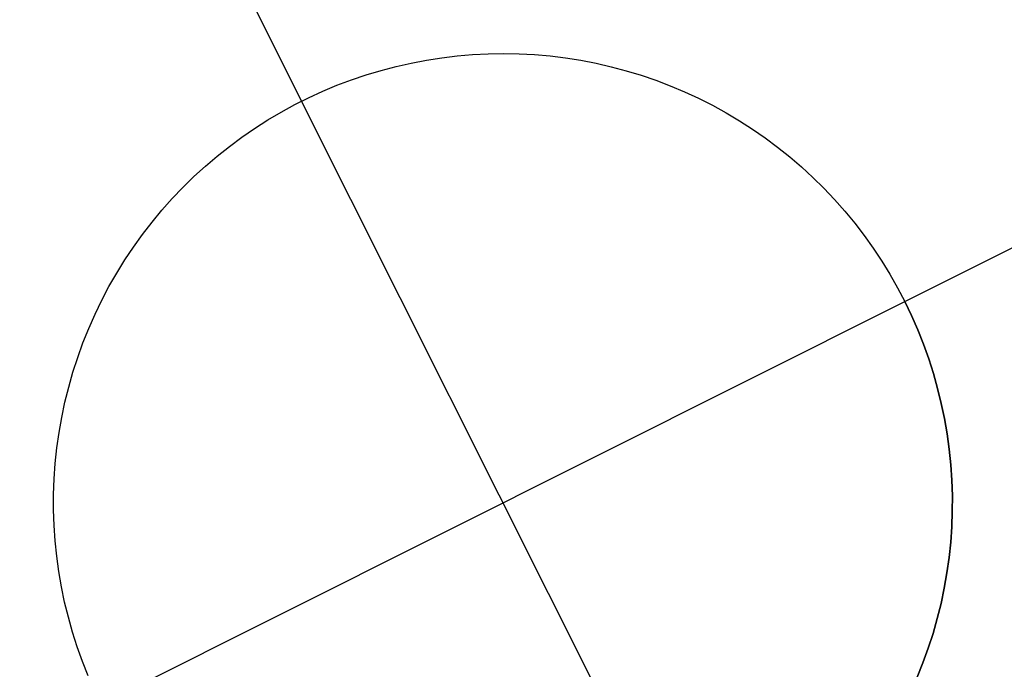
# Model space of a CAD drawing. Header units: millimetres. Extents: x 6239 to 7218, y -13987 to -13139.
# Tile 288 of 296: x 6794.71 to 6797.45, y -13393.2 to -13391.39. Entities that reach past the tile are written whole.
import ezdxf

# ---------------------------------------------------------------- set-up
doc = ezdxf.new("R2010")
doc.units = ezdxf.units.MM
doc.layers.add('color', color=7, linetype='Continuous')

msp = doc.modelspace()

# ---------------------------------------------------------------- linework, layer by layer
at = {"layer": 'color', "color": 254, "true_color": 0xcad1ee}
for p, q in [((6794.7146, -13390.05, -7.3), (6795.4987, -13391.6145, -7.3)), ((6797.1763, -13392.172, -7.3), (6798.7408, -13391.3879, -7.3)), ((6795.8885, -13391.4937, -1.3), (6795.9314, -13391.4885, -1.3)), ((6795.8885, -13391.4937, -1.3), (6795.9314, -13391.4885, -1.3)), ((6795.8885, -13391.4937, -7.3), (6795.9314, -13391.4885, -7.3)), ((6795.8885, -13391.4937, -4.3), (6795.9314, -13391.4885, -4.3)), ((6795.8885, -13391.4937, -7.3), (6795.9314, -13391.4885, -7.3)), ((6795.9314, -13391.4885, -1.3), (6795.9744, -13391.4849, -1.3)), ((6795.9314, -13391.4885, -1.3), (6795.9744, -13391.4849, -1.3)), ((6795.9314, -13391.4885, -7.3), (6795.9744, -13391.4849, -7.3)), ((6795.9314, -13391.4885, -4.3), (6795.9744, -13391.4849, -4.3)), ((6795.9314, -13391.4885, -7.3), (6795.9744, -13391.4849, -7.3)), ((6795.9744, -13391.4849, -1.3), (6796.0175, -13391.4827, -1.3)), ((6795.9744, -13391.4849, -1.3), (6796.0175, -13391.4827, -1.3)), ((6795.9744, -13391.4849, -7.3), (6796.0175, -13391.4827, -7.3)), ((6795.9744, -13391.4849, -4.3), (6796.0175, -13391.4827, -4.3)), ((6795.9744, -13391.4849, -7.3), (6796.0175, -13391.4827, -7.3)), ((6796.0175, -13391.4827, -1.3), (6796.0606, -13391.482, -1.3)), ((6796.0175, -13391.4827, -1.3), (6796.0606, -13391.482, -1.3)), ((6796.0175, -13391.4827, -7.3), (6796.0606, -13391.482, -7.3)), ((6796.0175, -13391.4827, -4.3), (6796.0606, -13391.482, -4.3)), ((6796.0175, -13391.4827, -7.3), (6796.0606, -13391.482, -7.3)), ((6796.0606, -13391.482, -1.3), (6796.1038, -13391.4828, -1.3)), ((6796.0606, -13391.482, -1.3), (6796.1038, -13391.4828, -1.3)), ((6796.0606, -13391.482, -7.3), (6796.1038, -13391.4828, -7.3)), ((6796.0606, -13391.482, -4.3), (6796.1038, -13391.4828, -4.3)), ((6796.0606, -13391.482, -7.3), (6796.1038, -13391.4828, -7.3)), ((6796.1038, -13391.4828, -1.3), (6796.1468, -13391.4851, -1.3)), ((6796.1038, -13391.4828, -1.3), (6796.1468, -13391.4851, -1.3)), ((6796.1038, -13391.4828, -7.3), (6796.1468, -13391.4851, -7.3)), ((6796.1038, -13391.4828, -4.3), (6796.1468, -13391.4851, -4.3)), ((6796.1038, -13391.4828, -7.3), (6796.1468, -13391.4851, -7.3)), ((6796.1468, -13391.4851, -1.3), (6796.1898, -13391.4889, -1.3)), ((6796.1468, -13391.4851, -1.3), (6796.1898, -13391.4889, -1.3)), ((6796.1468, -13391.4851, -7.3), (6796.1898, -13391.4889, -7.3)), ((6796.1468, -13391.4851, -4.3), (6796.1898, -13391.4889, -4.3)), ((6796.1468, -13391.4851, -7.3), (6796.1898, -13391.4889, -7.3)), ((6796.1898, -13391.4889, -1.3), (6796.2327, -13391.4942, -1.3)), ((6796.1898, -13391.4889, -1.3), (6796.2327, -13391.4942, -1.3)), ((6796.1898, -13391.4889, -7.3), (6796.2327, -13391.4942, -7.3)), ((6796.1898, -13391.4889, -4.3), (6796.2327, -13391.4942, -4.3)), ((6796.1898, -13391.4889, -7.3), (6796.2327, -13391.4942, -7.3)), ((6795.7614, -13391.5179, -1.3), (6795.8035, -13391.5084, -1.3)), ((6795.7614, -13391.5179, -1.3), (6795.8035, -13391.5084, -1.3)), ((6795.7614, -13391.5179, -7.3), (6795.8035, -13391.5084, -7.3)), ((6795.7614, -13391.5179, -4.3), (6795.8035, -13391.5084, -4.3)), ((6795.7614, -13391.5179, -7.3), (6795.8035, -13391.5084, -7.3)), ((6795.8035, -13391.5084, -1.3), (6795.8459, -13391.5003, -1.3)), ((6795.8035, -13391.5084, -1.3), (6795.8459, -13391.5003, -1.3)), ((6795.8035, -13391.5084, -7.3), (6795.8459, -13391.5003, -7.3)), ((6795.8035, -13391.5084, -4.3), (6795.8459, -13391.5003, -4.3)), ((6795.8035, -13391.5084, -7.3), (6795.8459, -13391.5003, -7.3)), ((6795.8459, -13391.5003, -1.3), (6795.8885, -13391.4937, -1.3)), ((6795.8459, -13391.5003, -1.3), (6795.8885, -13391.4937, -1.3)), ((6795.8459, -13391.5003, -7.3), (6795.8885, -13391.4937, -7.3)), ((6795.8459, -13391.5003, -4.3), (6795.8885, -13391.4937, -4.3)), ((6795.8459, -13391.5003, -7.3), (6795.8885, -13391.4937, -7.3)), ((6796.2327, -13391.4942, -1.3), (6796.2753, -13391.5009, -1.3)), ((6796.2327, -13391.4942, -1.3), (6796.2753, -13391.5009, -1.3)), ((6796.2327, -13391.4942, -7.3), (6796.2753, -13391.5009, -7.3)), ((6796.2327, -13391.4942, -4.3), (6796.2753, -13391.5009, -4.3)), ((6796.2327, -13391.4942, -7.3), (6796.2753, -13391.5009, -7.3)), ((6796.2753, -13391.5009, -1.3), (6796.3176, -13391.5091, -1.3)), ((6796.2753, -13391.5009, -1.3), (6796.3176, -13391.5091, -1.3)), ((6796.2753, -13391.5009, -7.3), (6796.3176, -13391.5091, -7.3)), ((6796.2753, -13391.5009, -4.3), (6796.3176, -13391.5091, -4.3)), ((6796.2753, -13391.5009, -7.3), (6796.3176, -13391.5091, -7.3)), ((6796.3176, -13391.5091, -1.3), (6796.3597, -13391.5188, -1.3)), ((6796.3176, -13391.5091, -1.3), (6796.3597, -13391.5188, -1.3)), ((6796.3176, -13391.5091, -7.3), (6796.3597, -13391.5188, -7.3)), ((6796.3176, -13391.5091, -4.3), (6796.3597, -13391.5188, -4.3)), ((6796.3176, -13391.5091, -7.3), (6796.3597, -13391.5188, -7.3)), ((6795.6375, -13391.5552, -1.3), (6795.6784, -13391.5413, -1.3)), ((6795.6375, -13391.5552, -1.3), (6795.6784, -13391.5413, -1.3)), ((6795.6375, -13391.5552, -7.3), (6795.6784, -13391.5413, -7.3)), ((6795.6375, -13391.5552, -4.3), (6795.6784, -13391.5413, -4.3)), ((6795.6375, -13391.5552, -7.3), (6795.6784, -13391.5413, -7.3)), ((6795.6784, -13391.5413, -1.3), (6795.7197, -13391.5289, -1.3)), ((6795.6784, -13391.5413, -1.3), (6795.7197, -13391.5289, -1.3)), ((6795.6784, -13391.5413, -7.3), (6795.7197, -13391.5289, -7.3)), ((6795.6784, -13391.5413, -4.3), (6795.7197, -13391.5289, -4.3)), ((6795.6784, -13391.5413, -7.3), (6795.7197, -13391.5289, -7.3)), ((6795.7197, -13391.5289, -1.3), (6795.7614, -13391.5179, -1.3)), ((6795.7197, -13391.5289, -1.3), (6795.7614, -13391.5179, -1.3)), ((6795.7197, -13391.5289, -7.3), (6795.7614, -13391.5179, -7.3)), ((6795.7197, -13391.5289, -4.3), (6795.7614, -13391.5179, -4.3)), ((6795.7197, -13391.5289, -7.3), (6795.7614, -13391.5179, -7.3)), ((6796.3597, -13391.5188, -1.3), (6796.4014, -13391.5299, -1.3)), ((6796.3597, -13391.5188, -1.3), (6796.4014, -13391.5299, -1.3)), ((6796.3597, -13391.5188, -7.3), (6796.4014, -13391.5299, -7.3)), ((6796.3597, -13391.5188, -4.3), (6796.4014, -13391.5299, -4.3)), ((6796.3597, -13391.5188, -7.3), (6796.4014, -13391.5299, -7.3)), ((6796.4014, -13391.5299, -1.3), (6796.4427, -13391.5424, -1.3)), ((6796.4014, -13391.5299, -1.3), (6796.4427, -13391.5424, -1.3)), ((6796.4014, -13391.5299, -7.3), (6796.4427, -13391.5424, -7.3)), ((6796.4014, -13391.5299, -4.3), (6796.4427, -13391.5424, -4.3)), ((6796.4014, -13391.5299, -7.3), (6796.4427, -13391.5424, -7.3)), ((6796.4427, -13391.5424, -1.3), (6796.4835, -13391.5564, -1.3)), ((6796.4427, -13391.5424, -1.3), (6796.4835, -13391.5564, -1.3)), ((6796.4427, -13391.5424, -7.3), (6796.4835, -13391.5564, -7.3)), ((6796.4427, -13391.5424, -4.3), (6796.4835, -13391.5564, -4.3)), ((6796.4427, -13391.5424, -7.3), (6796.4835, -13391.5564, -7.3)), ((6795.5573, -13391.587, -1.3), (6795.5971, -13391.5704, -1.3)), ((6795.5573, -13391.587, -1.3), (6795.5971, -13391.5704, -1.3)), ((6795.5573, -13391.587, -7.3), (6795.5971, -13391.5704, -7.3)), ((6795.5573, -13391.587, -4.3), (6795.5971, -13391.5704, -4.3)), ((6795.5573, -13391.587, -7.3), (6795.5971, -13391.5704, -7.3)), ((6795.5971, -13391.5704, -1.3), (6795.6375, -13391.5552, -1.3)), ((6795.5971, -13391.5704, -1.3), (6795.6375, -13391.5552, -1.3)), ((6795.5971, -13391.5704, -7.3), (6795.6375, -13391.5552, -7.3)), ((6795.5971, -13391.5704, -4.3), (6795.6375, -13391.5552, -4.3)), ((6795.5971, -13391.5704, -7.3), (6795.6375, -13391.5552, -7.3)), ((6796.4835, -13391.5564, -1.3), (6796.5238, -13391.5718, -1.3)), ((6796.4835, -13391.5564, -1.3), (6796.5238, -13391.5718, -1.3)), ((6796.4835, -13391.5564, -7.3), (6796.5238, -13391.5718, -7.3)), ((6796.4835, -13391.5564, -4.3), (6796.5238, -13391.5718, -4.3)), ((6796.4835, -13391.5564, -7.3), (6796.5238, -13391.5718, -7.3)), ((6795.5181, -13391.605, -1.3), (6795.5573, -13391.587, -1.3)), ((6795.5181, -13391.605, -1.3), (6795.5573, -13391.587, -1.3)), ((6795.5181, -13391.605, -7.3), (6795.5573, -13391.587, -7.3)), ((6795.5181, -13391.605, -4.3), (6795.5573, -13391.587, -4.3)), ((6795.5181, -13391.605, -7.3), (6795.5573, -13391.587, -7.3)), ((6796.5238, -13391.5718, -1.3), (6796.5636, -13391.5885, -1.3)), ((6796.5238, -13391.5718, -1.3), (6796.5636, -13391.5885, -1.3)), ((6796.5238, -13391.5718, -7.3), (6796.5636, -13391.5885, -7.3)), ((6796.5238, -13391.5718, -4.3), (6796.5636, -13391.5885, -4.3)), ((6796.5238, -13391.5718, -7.3), (6796.5636, -13391.5885, -7.3)), ((6796.5636, -13391.5885, -1.3), (6796.6028, -13391.6066, -1.3)), ((6796.5636, -13391.5885, -1.3), (6796.6028, -13391.6066, -1.3)), ((6796.5636, -13391.5885, -7.3), (6796.6028, -13391.6066, -7.3)), ((6796.5636, -13391.5885, -4.3), (6796.6028, -13391.6066, -4.3)), ((6796.5636, -13391.5885, -7.3), (6796.6028, -13391.6066, -7.3)), ((6795.4416, -13391.645, -1.3), (6795.4795, -13391.6243, -1.3)), ((6795.4416, -13391.645, -1.3), (6795.4795, -13391.6243, -1.3)), ((6795.4416, -13391.645, -7.3), (6795.4795, -13391.6243, -7.3)), ((6795.4416, -13391.645, -4.3), (6795.4795, -13391.6243, -4.3)), ((6795.4416, -13391.645, -7.3), (6795.4795, -13391.6243, -7.3)), ((6795.4795, -13391.6243, -1.3), (6795.5181, -13391.605, -1.3)), ((6795.4795, -13391.6243, -1.3), (6795.5181, -13391.605, -1.3)), ((6795.4795, -13391.6243, -7.3), (6795.5181, -13391.605, -7.3)), ((6795.4795, -13391.6243, -4.3), (6795.5181, -13391.605, -4.3)), ((6795.4795, -13391.6243, -7.3), (6795.5181, -13391.605, -7.3)), ((6796.6188, -13393.8495, -1.3), (6795.4987, -13391.6145, -1.3)), ((6795.4987, -13391.6145, -1.3), (6795.4987, -13391.6145, -7.3)), ((6796.6028, -13391.6066, -1.3), (6796.6413, -13391.6261, -1.3)), ((6796.6028, -13391.6066, -1.3), (6796.6413, -13391.6261, -1.3)), ((6796.6028, -13391.6066, -7.3), (6796.6413, -13391.6261, -7.3)), ((6796.6028, -13391.6066, -4.3), (6796.6413, -13391.6261, -4.3)), ((6796.6028, -13391.6066, -7.3), (6796.6413, -13391.6261, -7.3)), ((6795.4045, -13391.6669, -1.3), (6795.4416, -13391.645, -1.3)), ((6795.4045, -13391.6669, -1.3), (6795.4416, -13391.645, -1.3)), ((6795.4045, -13391.6669, -7.3), (6795.4416, -13391.645, -7.3)), ((6795.4045, -13391.6669, -4.3), (6795.4416, -13391.645, -4.3)), ((6795.4045, -13391.6669, -7.3), (6795.4416, -13391.645, -7.3)), ((6796.6413, -13391.6261, -1.3), (6796.6791, -13391.6468, -1.3)), ((6796.6413, -13391.6261, -1.3), (6796.6791, -13391.6468, -1.3)), ((6796.6413, -13391.6261, -7.3), (6796.6791, -13391.6468, -7.3)), ((6796.6413, -13391.6261, -4.3), (6796.6791, -13391.6468, -4.3)), ((6796.6413, -13391.6261, -7.3), (6796.6791, -13391.6468, -7.3)), ((6796.6791, -13391.6468, -1.3), (6796.7162, -13391.6689, -1.3)), ((6796.6791, -13391.6468, -1.3), (6796.7162, -13391.6689, -1.3)), ((6796.6791, -13391.6468, -7.3), (6796.7162, -13391.6689, -7.3)), ((6796.6791, -13391.6468, -4.3), (6796.7162, -13391.6689, -4.3)), ((6796.6791, -13391.6468, -7.3), (6796.7162, -13391.6689, -7.3)), ((6795.3681, -13391.6902, -1.3), (6795.4045, -13391.6669, -1.3)), ((6795.3681, -13391.6902, -1.3), (6795.4045, -13391.6669, -1.3)), ((6795.3681, -13391.6902, -7.3), (6795.4045, -13391.6669, -7.3)), ((6795.3681, -13391.6902, -4.3), (6795.4045, -13391.6669, -4.3)), ((6795.3681, -13391.6902, -7.3), (6795.4045, -13391.6669, -7.3)), ((6796.7162, -13391.6689, -1.3), (6796.7525, -13391.6922, -1.3)), ((6796.7162, -13391.6689, -1.3), (6796.7525, -13391.6922, -1.3)), ((6796.7162, -13391.6689, -7.3), (6796.7525, -13391.6922, -7.3)), ((6796.7162, -13391.6689, -4.3), (6796.7525, -13391.6922, -4.3)), ((6796.7162, -13391.6689, -7.3), (6796.7525, -13391.6922, -7.3)), ((6795.3325, -13391.7146, -1.3), (6795.3681, -13391.6902, -1.3)), ((6795.3325, -13391.7146, -1.3), (6795.3681, -13391.6902, -1.3)), ((6795.3325, -13391.7146, -7.3), (6795.3681, -13391.6902, -7.3)), ((6795.3325, -13391.7146, -4.3), (6795.3681, -13391.6902, -4.3)), ((6795.3325, -13391.7146, -7.3), (6795.3681, -13391.6902, -7.3)), ((6796.7525, -13391.6922, -1.3), (6796.788, -13391.7168, -1.3)), ((6796.7525, -13391.6922, -1.3), (6796.788, -13391.7168, -1.3)), ((6796.7525, -13391.6922, -7.3), (6796.788, -13391.7168, -7.3)), ((6796.7525, -13391.6922, -4.3), (6796.788, -13391.7168, -4.3)), ((6796.7525, -13391.6922, -7.3), (6796.788, -13391.7168, -7.3)), ((6795.2978, -13391.7403, -1.3), (6795.3325, -13391.7146, -1.3)), ((6795.2978, -13391.7403, -1.3), (6795.3325, -13391.7146, -1.3)), ((6795.2978, -13391.7403, -7.3), (6795.3325, -13391.7146, -7.3)), ((6795.2978, -13391.7403, -4.3), (6795.3325, -13391.7146, -4.3)), ((6795.2978, -13391.7403, -7.3), (6795.3325, -13391.7146, -7.3)), ((6796.788, -13391.7168, -1.3), (6796.8226, -13391.7426, -1.3)), ((6796.788, -13391.7168, -1.3), (6796.8226, -13391.7426, -1.3)), ((6796.788, -13391.7168, -7.3), (6796.8226, -13391.7426, -7.3)), ((6796.788, -13391.7168, -4.3), (6796.8226, -13391.7426, -4.3)), ((6796.788, -13391.7168, -7.3), (6796.8226, -13391.7426, -7.3)), ((6795.2641, -13391.7672, -1.3), (6795.2978, -13391.7403, -1.3)), ((6795.2641, -13391.7672, -1.3), (6795.2978, -13391.7403, -1.3)), ((6795.2641, -13391.7672, -7.3), (6795.2978, -13391.7403, -7.3)), ((6795.2641, -13391.7672, -4.3), (6795.2978, -13391.7403, -4.3)), ((6795.2641, -13391.7672, -7.3), (6795.2978, -13391.7403, -7.3)), ((6796.8226, -13391.7426, -1.3), (6796.8563, -13391.7695, -1.3)), ((6796.8226, -13391.7426, -1.3), (6796.8563, -13391.7695, -1.3)), ((6796.8226, -13391.7426, -7.3), (6796.8563, -13391.7695, -7.3)), ((6796.8226, -13391.7426, -4.3), (6796.8563, -13391.7695, -4.3)), ((6796.8226, -13391.7426, -7.3), (6796.8563, -13391.7695, -7.3)), ((6795.2312, -13391.7952, -1.3), (6795.2641, -13391.7672, -1.3)), ((6795.2312, -13391.7952, -1.3), (6795.2641, -13391.7672, -1.3)), ((6795.2312, -13391.7952, -7.3), (6795.2641, -13391.7672, -7.3)), ((6795.2312, -13391.7952, -4.3), (6795.2641, -13391.7672, -4.3)), ((6795.2312, -13391.7952, -7.3), (6795.2641, -13391.7672, -7.3)), ((6796.8563, -13391.7695, -1.3), (6796.889, -13391.7976, -1.3)), ((6796.8563, -13391.7695, -1.3), (6796.889, -13391.7976, -1.3)), ((6796.8563, -13391.7695, -7.3), (6796.889, -13391.7976, -7.3)), ((6796.8563, -13391.7695, -4.3), (6796.889, -13391.7976, -4.3)), ((6796.8563, -13391.7695, -7.3), (6796.889, -13391.7976, -7.3)), ((6795.1994, -13391.8243, -1.3), (6795.2312, -13391.7952, -1.3)), ((6795.1994, -13391.8243, -1.3), (6795.2312, -13391.7952, -1.3)), ((6795.1994, -13391.8243, -7.3), (6795.2312, -13391.7952, -7.3)), ((6795.1994, -13391.8243, -4.3), (6795.2312, -13391.7952, -4.3)), ((6795.1994, -13391.8243, -7.3), (6795.2312, -13391.7952, -7.3)), ((6796.889, -13391.7976, -1.3), (6796.9208, -13391.8268, -1.3)), ((6796.889, -13391.7976, -1.3), (6796.9208, -13391.8268, -1.3)), ((6796.889, -13391.7976, -7.3), (6796.9208, -13391.8268, -7.3)), ((6796.889, -13391.7976, -4.3), (6796.9208, -13391.8268, -4.3)), ((6796.889, -13391.7976, -7.3), (6796.9208, -13391.8268, -7.3)), ((6795.1686, -13391.8545, -1.3), (6795.1994, -13391.8243, -1.3)), ((6795.1686, -13391.8545, -1.3), (6795.1994, -13391.8243, -1.3)), ((6795.1686, -13391.8545, -7.3), (6795.1994, -13391.8243, -7.3)), ((6795.1686, -13391.8545, -4.3), (6795.1994, -13391.8243, -4.3)), ((6795.1686, -13391.8545, -7.3), (6795.1994, -13391.8243, -7.3)), ((6796.9208, -13391.8268, -1.3), (6796.9515, -13391.8571, -1.3)), ((6796.9208, -13391.8268, -1.3), (6796.9515, -13391.8571, -1.3)), ((6796.9208, -13391.8268, -7.3), (6796.9515, -13391.8571, -7.3)), ((6796.9208, -13391.8268, -4.3), (6796.9515, -13391.8571, -4.3)), ((6796.9208, -13391.8268, -7.3), (6796.9515, -13391.8571, -7.3)), ((6795.1388, -13391.8857, -1.3), (6795.1686, -13391.8545, -1.3)), ((6795.1388, -13391.8857, -1.3), (6795.1686, -13391.8545, -1.3)), ((6795.1388, -13391.8857, -7.3), (6795.1686, -13391.8545, -7.3)), ((6795.1388, -13391.8857, -4.3), (6795.1686, -13391.8545, -4.3)), ((6795.1388, -13391.8857, -7.3), (6795.1686, -13391.8545, -7.3)), ((6796.9515, -13391.8571, -1.3), (6796.9812, -13391.8885, -1.3)), ((6796.9515, -13391.8571, -1.3), (6796.9812, -13391.8885, -1.3)), ((6796.9515, -13391.8571, -7.3), (6796.9812, -13391.8885, -7.3)), ((6796.9515, -13391.8571, -4.3), (6796.9812, -13391.8885, -4.3)), ((6796.9515, -13391.8571, -7.3), (6796.9812, -13391.8885, -7.3)), ((6795.1102, -13391.918, -1.3), (6795.1388, -13391.8857, -1.3)), ((6795.1102, -13391.918, -1.3), (6795.1388, -13391.8857, -1.3)), ((6795.1102, -13391.918, -7.3), (6795.1388, -13391.8857, -7.3)), ((6795.1102, -13391.918, -4.3), (6795.1388, -13391.8857, -4.3)), ((6795.1102, -13391.918, -7.3), (6795.1388, -13391.8857, -7.3)), ((6796.9812, -13391.8885, -1.3), (6797.0098, -13391.9208, -1.3)), ((6796.9812, -13391.8885, -1.3), (6797.0098, -13391.9208, -1.3)), ((6796.9812, -13391.8885, -7.3), (6797.0098, -13391.9208, -7.3)), ((6796.9812, -13391.8885, -4.3), (6797.0098, -13391.9208, -4.3)), ((6796.9812, -13391.8885, -7.3), (6797.0098, -13391.9208, -7.3)), ((6795.0826, -13391.9512, -1.3), (6795.1102, -13391.918, -1.3)), ((6795.0826, -13391.9512, -1.3), (6795.1102, -13391.918, -1.3)), ((6795.0826, -13391.9512, -7.3), (6795.1102, -13391.918, -7.3)), ((6795.0826, -13391.9512, -4.3), (6795.1102, -13391.918, -4.3)), ((6795.0826, -13391.9512, -7.3), (6795.1102, -13391.918, -7.3)), ((6797.0098, -13391.9208, -1.3), (6797.0372, -13391.9541, -1.3)), ((6797.0098, -13391.9208, -1.3), (6797.0372, -13391.9541, -1.3)), ((6797.0098, -13391.9208, -7.3), (6797.0372, -13391.9541, -7.3)), ((6797.0098, -13391.9208, -4.3), (6797.0372, -13391.9541, -4.3)), ((6797.0098, -13391.9208, -7.3), (6797.0372, -13391.9541, -7.3)), ((6795.0563, -13391.9854, -1.3), (6795.0826, -13391.9512, -1.3)), ((6795.0563, -13391.9854, -1.3), (6795.0826, -13391.9512, -1.3)), ((6795.0563, -13391.9854, -7.3), (6795.0826, -13391.9512, -7.3)), ((6795.0563, -13391.9854, -4.3), (6795.0826, -13391.9512, -4.3)), ((6795.0563, -13391.9854, -7.3), (6795.0826, -13391.9512, -7.3)), ((6797.0372, -13391.9541, -1.3), (6797.0635, -13391.9883, -1.3)), ((6797.0372, -13391.9541, -1.3), (6797.0635, -13391.9883, -1.3)), ((6797.0372, -13391.9541, -7.3), (6797.0635, -13391.9883, -7.3)), ((6797.0372, -13391.9541, -4.3), (6797.0635, -13391.9883, -4.3)), ((6797.0372, -13391.9541, -7.3), (6797.0635, -13391.9883, -7.3)), ((6795.0311, -13392.0204, -1.3), (6795.0563, -13391.9854, -1.3)), ((6795.0311, -13392.0204, -1.3), (6795.0563, -13391.9854, -1.3)), ((6795.0311, -13392.0204, -7.3), (6795.0563, -13391.9854, -7.3)), ((6795.0311, -13392.0204, -4.3), (6795.0563, -13391.9854, -4.3)), ((6795.0311, -13392.0204, -7.3), (6795.0563, -13391.9854, -7.3)), ((6797.0635, -13391.9883, -1.3), (6797.0885, -13392.0235, -1.3)), ((6797.0635, -13391.9883, -1.3), (6797.0885, -13392.0235, -1.3)), ((6797.0635, -13391.9883, -7.3), (6797.0885, -13392.0235, -7.3)), ((6797.0635, -13391.9883, -4.3), (6797.0885, -13392.0235, -4.3)), ((6797.0635, -13391.9883, -7.3), (6797.0885, -13392.0235, -7.3)), ((6795.0071, -13392.0563, -1.3), (6795.0311, -13392.0204, -1.3)), ((6795.0071, -13392.0563, -1.3), (6795.0311, -13392.0204, -1.3)), ((6795.0071, -13392.0563, -7.3), (6795.0311, -13392.0204, -7.3)), ((6795.0071, -13392.0563, -4.3), (6795.0311, -13392.0204, -4.3)), ((6795.0071, -13392.0563, -7.3), (6795.0311, -13392.0204, -7.3)), ((6797.0885, -13392.0235, -1.3), (6797.1124, -13392.0594, -1.3)), ((6797.0885, -13392.0235, -1.3), (6797.1124, -13392.0594, -1.3)), ((6797.0885, -13392.0235, -7.3), (6797.1124, -13392.0594, -7.3)), ((6797.0885, -13392.0235, -4.3), (6797.1124, -13392.0594, -4.3)), ((6797.0885, -13392.0235, -7.3), (6797.1124, -13392.0594, -7.3)), ((6794.9844, -13392.093, -1.3), (6795.0071, -13392.0563, -1.3)), ((6794.9844, -13392.093, -1.3), (6795.0071, -13392.0563, -1.3)), ((6794.9844, -13392.093, -7.3), (6795.0071, -13392.0563, -7.3)), ((6794.9844, -13392.093, -4.3), (6795.0071, -13392.0563, -4.3)), ((6794.9844, -13392.093, -7.3), (6795.0071, -13392.0563, -7.3)), ((6797.1124, -13392.0594, -1.3), (6797.135, -13392.0962, -1.3)), ((6797.1124, -13392.0594, -1.3), (6797.135, -13392.0962, -1.3)), ((6797.1124, -13392.0594, -7.3), (6797.135, -13392.0962, -7.3)), ((6797.1124, -13392.0594, -4.3), (6797.135, -13392.0962, -4.3)), ((6797.1124, -13392.0594, -7.3), (6797.135, -13392.0962, -7.3)), ((6794.963, -13392.1305, -1.3), (6794.9844, -13392.093, -1.3)), ((6794.963, -13392.1305, -1.3), (6794.9844, -13392.093, -1.3)), ((6794.963, -13392.1305, -7.3), (6794.9844, -13392.093, -7.3)), ((6794.963, -13392.1305, -4.3), (6794.9844, -13392.093, -4.3)), ((6794.963, -13392.1305, -7.3), (6794.9844, -13392.093, -7.3)), ((6797.135, -13392.0962, -1.3), (6797.1563, -13392.1337, -1.3)), ((6797.135, -13392.0962, -1.3), (6797.1563, -13392.1337, -1.3)), ((6797.135, -13392.0962, -7.3), (6797.1563, -13392.1337, -7.3)), ((6797.135, -13392.0962, -4.3), (6797.1563, -13392.1337, -4.3)), ((6797.135, -13392.0962, -7.3), (6797.1563, -13392.1337, -7.3)), ((6794.9429, -13392.1687, -1.3), (6794.963, -13392.1305, -1.3)), ((6794.9429, -13392.1687, -1.3), (6794.963, -13392.1305, -1.3)), ((6794.9429, -13392.1687, -7.3), (6794.963, -13392.1305, -7.3)), ((6794.9429, -13392.1687, -4.3), (6794.963, -13392.1305, -4.3)), ((6794.9429, -13392.1687, -7.3), (6794.963, -13392.1305, -7.3)), ((6797.1563, -13392.1337, -1.3), (6797.1763, -13392.172, -1.3)), ((6797.1563, -13392.1337, -1.3), (6797.1763, -13392.172, -1.3)), ((6797.1563, -13392.1337, -7.3), (6797.1763, -13392.172, -7.3)), ((6797.1563, -13392.1337, -4.3), (6797.1763, -13392.172, -4.3)), ((6797.1563, -13392.1337, -7.3), (6797.1763, -13392.172, -7.3)), ((6794.9241, -13392.2075, -1.3), (6794.9429, -13392.1687, -1.3)), ((6794.9241, -13392.2075, -1.3), (6794.9429, -13392.1687, -1.3)), ((6794.9241, -13392.2075, -7.3), (6794.9429, -13392.1687, -7.3)), ((6794.9241, -13392.2075, -4.3), (6794.9429, -13392.1687, -4.3)), ((6794.9241, -13392.2075, -7.3), (6794.9429, -13392.1687, -7.3)), ((6794.9412, -13393.2921, -1.3), (6797.1763, -13392.172, -1.3)), ((6797.1763, -13392.172, -1.3), (6797.1949, -13392.2109, -1.3)), ((6797.1763, -13392.172, -7.3), (6797.1763, -13392.172, -1.3)), ((6797.1949, -13392.2109, -7.3), (6797.1763, -13392.172, -7.3)), ((6797.1763, -13392.172, -1.3), (6797.1949, -13392.2109, -1.3)), ((6797.1763, -13392.172, -7.3), (6797.1763, -13392.172, -1.3)), ((6797.1949, -13392.2109, -7.3), (6797.1763, -13392.172, -7.3)), ((6797.1763, -13392.172, -4.3), (6797.1949, -13392.2109, -4.3)), ((6794.9067, -13392.247, -1.3), (6794.9241, -13392.2075, -1.3)), ((6794.9067, -13392.247, -1.3), (6794.9241, -13392.2075, -1.3)), ((6794.9067, -13392.247, -7.3), (6794.9241, -13392.2075, -7.3)), ((6794.9067, -13392.247, -4.3), (6794.9241, -13392.2075, -4.3)), ((6794.9067, -13392.247, -7.3), (6794.9241, -13392.2075, -7.3)), ((6797.1949, -13392.2109, -1.3), (6797.2122, -13392.2504, -1.3)), ((6797.2122, -13392.2504, -7.3), (6797.1949, -13392.2109, -7.3)), ((6797.1949, -13392.2109, -1.3), (6797.2122, -13392.2504, -1.3)), ((6797.2122, -13392.2504, -7.3), (6797.1949, -13392.2109, -7.3)), ((6797.1949, -13392.2109, -4.3), (6797.2122, -13392.2504, -4.3)), ((6794.8906, -13392.287, -1.3), (6794.9067, -13392.247, -1.3)), ((6794.8906, -13392.287, -1.3), (6794.9067, -13392.247, -1.3)), ((6794.8906, -13392.287, -7.3), (6794.9067, -13392.247, -7.3)), ((6794.8906, -13392.287, -4.3), (6794.9067, -13392.247, -4.3)), ((6794.8906, -13392.287, -7.3), (6794.9067, -13392.247, -7.3)), ((6797.2122, -13392.2504, -1.3), (6797.2282, -13392.2905, -1.3)), ((6797.2282, -13392.2905, -7.3), (6797.2122, -13392.2504, -7.3)), ((6797.2122, -13392.2504, -1.3), (6797.2282, -13392.2905, -1.3)), ((6797.2282, -13392.2905, -7.3), (6797.2122, -13392.2504, -7.3)), ((6797.2122, -13392.2504, -4.3), (6797.2282, -13392.2905, -4.3)), ((6794.876, -13392.3276, -1.3), (6794.8906, -13392.287, -1.3)), ((6794.876, -13392.3276, -1.3), (6794.8906, -13392.287, -1.3)), ((6794.876, -13392.3276, -7.3), (6794.8906, -13392.287, -7.3)), ((6794.876, -13392.3276, -4.3), (6794.8906, -13392.287, -4.3)), ((6794.876, -13392.3276, -7.3), (6794.8906, -13392.287, -7.3)), ((6797.2282, -13392.2905, -1.3), (6797.2427, -13392.3311, -1.3)), ((6797.2427, -13392.3311, -7.3), (6797.2282, -13392.2905, -7.3)), ((6797.2282, -13392.2905, -1.3), (6797.2427, -13392.3311, -1.3)), ((6797.2427, -13392.3311, -7.3), (6797.2282, -13392.2905, -7.3)), ((6797.2282, -13392.2905, -4.3), (6797.2427, -13392.3311, -4.3)), ((6794.8627, -13392.3687, -1.3), (6794.876, -13392.3276, -1.3)), ((6794.8627, -13392.3687, -1.3), (6794.876, -13392.3276, -1.3)), ((6794.8627, -13392.3687, -7.3), (6794.876, -13392.3276, -7.3)), ((6794.8627, -13392.3687, -4.3), (6794.876, -13392.3276, -4.3)), ((6794.8627, -13392.3687, -7.3), (6794.876, -13392.3276, -7.3)), ((6797.2427, -13392.3311, -1.3), (6797.2559, -13392.3722, -1.3)), ((6797.2559, -13392.3722, -7.3), (6797.2427, -13392.3311, -7.3)), ((6797.2427, -13392.3311, -1.3), (6797.2559, -13392.3722, -1.3)), ((6797.2559, -13392.3722, -7.3), (6797.2427, -13392.3311, -7.3)), ((6797.2427, -13392.3311, -4.3), (6797.2559, -13392.3722, -4.3)), ((6794.8509, -13392.4102, -1.3), (6794.8627, -13392.3687, -1.3)), ((6794.8509, -13392.4102, -1.3), (6794.8627, -13392.3687, -1.3)), ((6794.8509, -13392.4102, -7.3), (6794.8627, -13392.3687, -7.3)), ((6794.8509, -13392.4102, -4.3), (6794.8627, -13392.3687, -4.3)), ((6794.8509, -13392.4102, -7.3), (6794.8627, -13392.3687, -7.3)), ((6797.2559, -13392.3722, -1.3), (6797.2676, -13392.4138, -1.3)), ((6797.2676, -13392.4138, -7.3), (6797.2559, -13392.3722, -7.3)), ((6797.2559, -13392.3722, -1.3), (6797.2676, -13392.4138, -1.3)), ((6797.2676, -13392.4138, -7.3), (6797.2559, -13392.3722, -7.3)), ((6797.2559, -13392.3722, -4.3), (6797.2676, -13392.4138, -4.3)), ((6794.8405, -13392.4521, -1.3), (6794.8509, -13392.4102, -1.3)), ((6794.8405, -13392.4521, -1.3), (6794.8509, -13392.4102, -1.3)), ((6794.8405, -13392.4521, -7.3), (6794.8509, -13392.4102, -7.3)), ((6794.8405, -13392.4521, -4.3), (6794.8509, -13392.4102, -4.3)), ((6794.8405, -13392.4521, -7.3), (6794.8509, -13392.4102, -7.3)), ((6797.2676, -13392.4138, -1.3), (6797.2778, -13392.4557, -1.3)), ((6797.2778, -13392.4557, -7.3), (6797.2676, -13392.4138, -7.3)), ((6797.2676, -13392.4138, -1.3), (6797.2778, -13392.4557, -1.3)), ((6797.2778, -13392.4557, -7.3), (6797.2676, -13392.4138, -7.3)), ((6797.2676, -13392.4138, -4.3), (6797.2778, -13392.4557, -4.3)), ((6794.8316, -13392.4943, -1.3), (6794.8405, -13392.4521, -1.3)), ((6794.8316, -13392.4943, -1.3), (6794.8405, -13392.4521, -1.3)), ((6794.8316, -13392.4943, -7.3), (6794.8405, -13392.4521, -7.3)), ((6794.8316, -13392.4943, -4.3), (6794.8405, -13392.4521, -4.3)), ((6794.8316, -13392.4943, -7.3), (6794.8405, -13392.4521, -7.3)), ((6797.2778, -13392.4557, -1.3), (6797.2866, -13392.4979, -1.3)), ((6797.2866, -13392.4979, -7.3), (6797.2778, -13392.4557, -7.3)), ((6797.2778, -13392.4557, -1.3), (6797.2866, -13392.4979, -1.3)), ((6797.2866, -13392.4979, -7.3), (6797.2778, -13392.4557, -7.3)), ((6797.2778, -13392.4557, -4.3), (6797.2866, -13392.4979, -4.3)), ((6794.8241, -13392.5368, -1.3), (6794.8316, -13392.4943, -1.3)), ((6794.8241, -13392.5368, -1.3), (6794.8316, -13392.4943, -1.3)), ((6794.8241, -13392.5368, -7.3), (6794.8316, -13392.4943, -7.3)), ((6794.8241, -13392.5368, -4.3), (6794.8316, -13392.4943, -4.3)), ((6794.8241, -13392.5368, -7.3), (6794.8316, -13392.4943, -7.3)), ((6797.2866, -13392.4979, -1.3), (6797.294, -13392.5404, -1.3)), ((6797.294, -13392.5404, -7.3), (6797.2866, -13392.4979, -7.3)), ((6797.2866, -13392.4979, -1.3), (6797.294, -13392.5404, -1.3)), ((6797.294, -13392.5404, -7.3), (6797.2866, -13392.4979, -7.3)), ((6797.2866, -13392.4979, -4.3), (6797.294, -13392.5404, -4.3)), ((6794.8181, -13392.5795, -1.3), (6794.8241, -13392.5368, -1.3)), ((6794.8181, -13392.5795, -1.3), (6794.8241, -13392.5368, -1.3)), ((6794.8181, -13392.5795, -7.3), (6794.8241, -13392.5368, -7.3)), ((6794.8181, -13392.5795, -4.3), (6794.8241, -13392.5368, -4.3)), ((6794.8181, -13392.5795, -7.3), (6794.8241, -13392.5368, -7.3)), ((6797.294, -13392.5404, -1.3), (6797.2999, -13392.5832, -1.3)), ((6797.2999, -13392.5832, -7.3), (6797.294, -13392.5404, -7.3)), ((6797.294, -13392.5404, -1.3), (6797.2999, -13392.5832, -1.3)), ((6797.2999, -13392.5832, -7.3), (6797.294, -13392.5404, -7.3)), ((6797.294, -13392.5404, -4.3), (6797.2999, -13392.5832, -4.3)), ((6794.8136, -13392.6224, -1.3), (6794.8181, -13392.5795, -1.3)), ((6794.8136, -13392.6224, -1.3), (6794.8181, -13392.5795, -1.3)), ((6794.8136, -13392.6224, -7.3), (6794.8181, -13392.5795, -7.3)), ((6794.8136, -13392.6224, -4.3), (6794.8181, -13392.5795, -4.3)), ((6794.8136, -13392.6224, -7.3), (6794.8181, -13392.5795, -7.3)), ((6797.2999, -13392.5832, -1.3), (6797.3043, -13392.6261, -1.3)), ((6797.3043, -13392.6261, -7.3), (6797.2999, -13392.5832, -7.3)), ((6797.2999, -13392.5832, -1.3), (6797.3043, -13392.6261, -1.3)), ((6797.3043, -13392.6261, -7.3), (6797.2999, -13392.5832, -7.3)), ((6797.2999, -13392.5832, -4.3), (6797.3043, -13392.6261, -4.3)), ((6794.8105, -13392.6655, -1.3), (6794.8136, -13392.6224, -1.3)), ((6794.8105, -13392.6655, -1.3), (6794.8136, -13392.6224, -1.3)), ((6794.8105, -13392.6655, -7.3), (6794.8136, -13392.6224, -7.3)), ((6794.8105, -13392.6655, -4.3), (6794.8136, -13392.6224, -4.3)), ((6794.8105, -13392.6655, -7.3), (6794.8136, -13392.6224, -7.3)), ((6797.3043, -13392.6261, -1.3), (6797.3072, -13392.6692, -1.3)), ((6797.3072, -13392.6692, -7.3), (6797.3043, -13392.6261, -7.3)), ((6797.3043, -13392.6261, -1.3), (6797.3072, -13392.6692, -1.3)), ((6797.3072, -13392.6692, -7.3), (6797.3043, -13392.6261, -7.3)), ((6797.3043, -13392.6261, -4.3), (6797.3072, -13392.6692, -4.3)), ((6794.809, -13392.7086, -1.3), (6794.8105, -13392.6655, -1.3)), ((6794.809, -13392.7086, -1.3), (6794.8105, -13392.6655, -1.3)), ((6794.809, -13392.7086, -7.3), (6794.8105, -13392.6655, -7.3)), ((6794.809, -13392.7086, -4.3), (6794.8105, -13392.6655, -4.3)), ((6794.809, -13392.7086, -7.3), (6794.8105, -13392.6655, -7.3)), ((6797.3072, -13392.6692, -1.3), (6797.3086, -13392.7123, -1.3)), ((6797.3086, -13392.7123, -7.3), (6797.3072, -13392.6692, -7.3)), ((6797.3072, -13392.6692, -1.3), (6797.3086, -13392.7123, -1.3)), ((6797.3086, -13392.7123, -7.3), (6797.3072, -13392.6692, -7.3)), ((6797.3072, -13392.6692, -4.3), (6797.3086, -13392.7123, -4.3)), ((6794.8089, -13392.7517, -1.3), (6794.809, -13392.7086, -1.3)), ((6794.8089, -13392.7517, -1.3), (6794.809, -13392.7086, -1.3)), ((6794.8089, -13392.7517, -7.3), (6794.809, -13392.7086, -7.3)), ((6794.8089, -13392.7517, -4.3), (6794.809, -13392.7086, -4.3)), ((6794.8089, -13392.7517, -7.3), (6794.809, -13392.7086, -7.3)), ((6797.3086, -13392.7123, -1.3), (6797.3085, -13392.7555, -1.3)), ((6797.3085, -13392.7555, -7.3), (6797.3086, -13392.7123, -7.3)), ((6797.3086, -13392.7123, -1.3), (6797.3085, -13392.7555, -1.3)), ((6797.3085, -13392.7555, -7.3), (6797.3086, -13392.7123, -7.3)), ((6797.3086, -13392.7123, -4.3), (6797.3085, -13392.7555, -4.3)), ((6794.8103, -13392.7949, -1.3), (6794.8089, -13392.7517, -1.3)), ((6794.8103, -13392.7949, -1.3), (6794.8089, -13392.7517, -1.3)), ((6794.8103, -13392.7949, -7.3), (6794.8089, -13392.7517, -7.3)), ((6794.8103, -13392.7949, -4.3), (6794.8089, -13392.7517, -4.3)), ((6794.8103, -13392.7949, -7.3), (6794.8089, -13392.7517, -7.3)), ((6797.3085, -13392.7555, -1.3), (6797.307, -13392.7986, -1.3)), ((6797.307, -13392.7986, -7.3), (6797.3085, -13392.7555, -7.3)), ((6797.3085, -13392.7555, -1.3), (6797.307, -13392.7986, -1.3)), ((6797.307, -13392.7986, -7.3), (6797.3085, -13392.7555, -7.3)), ((6797.3085, -13392.7555, -4.3), (6797.307, -13392.7986, -4.3)), ((6794.8133, -13392.8379, -1.3), (6794.8103, -13392.7949, -1.3)), ((6794.8133, -13392.8379, -1.3), (6794.8103, -13392.7949, -1.3)), ((6794.8133, -13392.8379, -7.3), (6794.8103, -13392.7949, -7.3)), ((6794.8133, -13392.8379, -4.3), (6794.8103, -13392.7949, -4.3)), ((6794.8133, -13392.8379, -7.3), (6794.8103, -13392.7949, -7.3)), ((6797.307, -13392.7986, -1.3), (6797.3039, -13392.8416, -1.3)), ((6797.3039, -13392.8416, -7.3), (6797.307, -13392.7986, -7.3)), ((6797.307, -13392.7986, -1.3), (6797.3039, -13392.8416, -1.3)), ((6797.3039, -13392.8416, -7.3), (6797.307, -13392.7986, -7.3)), ((6797.307, -13392.7986, -4.3), (6797.3039, -13392.8416, -4.3)), ((6794.8176, -13392.8809, -1.3), (6794.8133, -13392.8379, -1.3)), ((6794.8176, -13392.8809, -1.3), (6794.8133, -13392.8379, -1.3)), ((6794.8176, -13392.8809, -7.3), (6794.8133, -13392.8379, -7.3)), ((6794.8176, -13392.8809, -4.3), (6794.8133, -13392.8379, -4.3)), ((6794.8176, -13392.8809, -7.3), (6794.8133, -13392.8379, -7.3)), ((6797.3039, -13392.8416, -1.3), (6797.2994, -13392.8845, -1.3)), ((6797.2994, -13392.8845, -7.3), (6797.3039, -13392.8416, -7.3)), ((6797.3039, -13392.8416, -1.3), (6797.2994, -13392.8845, -1.3)), ((6797.2994, -13392.8845, -7.3), (6797.3039, -13392.8416, -7.3)), ((6797.3039, -13392.8416, -4.3), (6797.2994, -13392.8845, -4.3)), ((6794.8235, -13392.9236, -1.3), (6794.8176, -13392.8809, -1.3)), ((6794.8235, -13392.9236, -1.3), (6794.8176, -13392.8809, -1.3)), ((6794.8235, -13392.9236, -7.3), (6794.8176, -13392.8809, -7.3)), ((6794.8235, -13392.9236, -4.3), (6794.8176, -13392.8809, -4.3)), ((6794.8235, -13392.9236, -7.3), (6794.8176, -13392.8809, -7.3)), ((6797.2994, -13392.8845, -1.3), (6797.2934, -13392.9273, -1.3)), ((6797.2934, -13392.9273, -7.3), (6797.2994, -13392.8845, -7.3)), ((6797.2994, -13392.8845, -1.3), (6797.2934, -13392.9273, -1.3)), ((6797.2934, -13392.9273, -7.3), (6797.2994, -13392.8845, -7.3)), ((6797.2994, -13392.8845, -4.3), (6797.2934, -13392.9273, -4.3)), ((6794.8309, -13392.9661, -1.3), (6794.8235, -13392.9236, -1.3)), ((6794.8309, -13392.9661, -1.3), (6794.8235, -13392.9236, -1.3)), ((6794.8309, -13392.9661, -7.3), (6794.8235, -13392.9236, -7.3)), ((6794.8309, -13392.9661, -4.3), (6794.8235, -13392.9236, -4.3)), ((6794.8309, -13392.9661, -7.3), (6794.8235, -13392.9236, -7.3)), ((6797.2934, -13392.9273, -1.3), (6797.2859, -13392.9698, -1.3)), ((6797.2859, -13392.9698, -7.3), (6797.2934, -13392.9273, -7.3)), ((6797.2934, -13392.9273, -1.3), (6797.2859, -13392.9698, -1.3)), ((6797.2859, -13392.9698, -7.3), (6797.2934, -13392.9273, -7.3)), ((6797.2934, -13392.9273, -4.3), (6797.2859, -13392.9698, -4.3)), ((6794.8397, -13393.0084, -1.3), (6794.8309, -13392.9661, -1.3)), ((6794.8397, -13393.0084, -1.3), (6794.8309, -13392.9661, -1.3)), ((6794.8397, -13393.0084, -7.3), (6794.8309, -13392.9661, -7.3)), ((6794.8397, -13393.0084, -4.3), (6794.8309, -13392.9661, -4.3)), ((6794.8397, -13393.0084, -7.3), (6794.8309, -13392.9661, -7.3)), ((6797.2859, -13392.9698, -1.3), (6797.277, -13393.012, -1.3)), ((6797.277, -13393.012, -7.3), (6797.2859, -13392.9698, -7.3)), ((6797.2859, -13392.9698, -1.3), (6797.277, -13393.012, -1.3)), ((6797.277, -13393.012, -7.3), (6797.2859, -13392.9698, -7.3)), ((6797.2859, -13392.9698, -4.3), (6797.277, -13393.012, -4.3)), ((6794.85, -13393.0503, -1.3), (6794.8397, -13393.0084, -1.3)), ((6794.85, -13393.0503, -1.3), (6794.8397, -13393.0084, -1.3)), ((6794.85, -13393.0503, -7.3), (6794.8397, -13393.0084, -7.3)), ((6794.85, -13393.0503, -4.3), (6794.8397, -13393.0084, -4.3)), ((6794.85, -13393.0503, -7.3), (6794.8397, -13393.0084, -7.3)), ((6797.277, -13393.012, -1.3), (6797.2666, -13393.0539, -1.3)), ((6797.2666, -13393.0539, -7.3), (6797.277, -13393.012, -7.3)), ((6797.277, -13393.012, -1.3), (6797.2666, -13393.0539, -1.3)), ((6797.2666, -13393.0539, -7.3), (6797.277, -13393.012, -7.3)), ((6797.277, -13393.012, -4.3), (6797.2666, -13393.0539, -4.3)), ((6794.8617, -13393.0918, -1.3), (6794.85, -13393.0503, -1.3)), ((6794.8617, -13393.0918, -1.3), (6794.85, -13393.0503, -1.3)), ((6794.8617, -13393.0918, -7.3), (6794.85, -13393.0503, -7.3)), ((6794.8617, -13393.0918, -4.3), (6794.85, -13393.0503, -4.3)), ((6794.8617, -13393.0918, -7.3), (6794.85, -13393.0503, -7.3)), ((6797.2666, -13393.0539, -1.3), (6797.2548, -13393.0954, -1.3)), ((6797.2548, -13393.0954, -7.3), (6797.2666, -13393.0539, -7.3)), ((6797.2666, -13393.0539, -1.3), (6797.2548, -13393.0954, -1.3)), ((6797.2548, -13393.0954, -7.3), (6797.2666, -13393.0539, -7.3)), ((6797.2666, -13393.0539, -4.3), (6797.2548, -13393.0954, -4.3)), ((6794.8748, -13393.1329, -1.3), (6794.8617, -13393.0918, -1.3)), ((6794.8748, -13393.1329, -1.3), (6794.8617, -13393.0918, -1.3)), ((6794.8748, -13393.1329, -7.3), (6794.8617, -13393.0918, -7.3)), ((6794.8748, -13393.1329, -4.3), (6794.8617, -13393.0918, -4.3)), ((6794.8748, -13393.1329, -7.3), (6794.8617, -13393.0918, -7.3)), ((6797.2548, -13393.0954, -1.3), (6797.2415, -13393.1364, -1.3)), ((6797.2415, -13393.1364, -7.3), (6797.2548, -13393.0954, -7.3)), ((6797.2548, -13393.0954, -1.3), (6797.2415, -13393.1364, -1.3)), ((6797.2415, -13393.1364, -7.3), (6797.2548, -13393.0954, -7.3)), ((6797.2548, -13393.0954, -4.3), (6797.2415, -13393.1364, -4.3)), ((6794.8893, -13393.1735, -1.3), (6794.8748, -13393.1329, -1.3)), ((6794.8893, -13393.1735, -1.3), (6794.8748, -13393.1329, -1.3)), ((6794.8893, -13393.1735, -7.3), (6794.8748, -13393.1329, -7.3)), ((6794.8893, -13393.1735, -4.3), (6794.8748, -13393.1329, -4.3)), ((6794.8893, -13393.1735, -7.3), (6794.8748, -13393.1329, -7.3)), ((6797.2415, -13393.1364, -1.3), (6797.2269, -13393.177, -1.3)), ((6797.2269, -13393.177, -7.3), (6797.2415, -13393.1364, -7.3)), ((6797.2415, -13393.1364, -1.3), (6797.2269, -13393.177, -1.3)), ((6797.2269, -13393.177, -7.3), (6797.2415, -13393.1364, -7.3)), ((6797.2415, -13393.1364, -4.3), (6797.2269, -13393.177, -4.3)), ((6794.9053, -13393.2136, -1.3), (6794.8893, -13393.1735, -1.3)), ((6794.9053, -13393.2136, -1.3), (6794.8893, -13393.1735, -1.3)), ((6794.9053, -13393.2136, -7.3), (6794.8893, -13393.1735, -7.3)), ((6794.9053, -13393.2136, -4.3), (6794.8893, -13393.1735, -4.3)), ((6794.9053, -13393.2136, -7.3), (6794.8893, -13393.1735, -7.3)), ((6797.2269, -13393.177, -1.3), (6797.2108, -13393.2171, -1.3)), ((6797.2108, -13393.2171, -7.3), (6797.2269, -13393.177, -7.3)), ((6797.2269, -13393.177, -1.3), (6797.2108, -13393.2171, -1.3)), ((6797.2108, -13393.2171, -7.3), (6797.2269, -13393.177, -7.3)), ((6797.2269, -13393.177, -4.3), (6797.2108, -13393.2171, -4.3))]:
    msp.add_line(p, q, dxfattribs=at)

doc.saveas('drawing.dxf')
